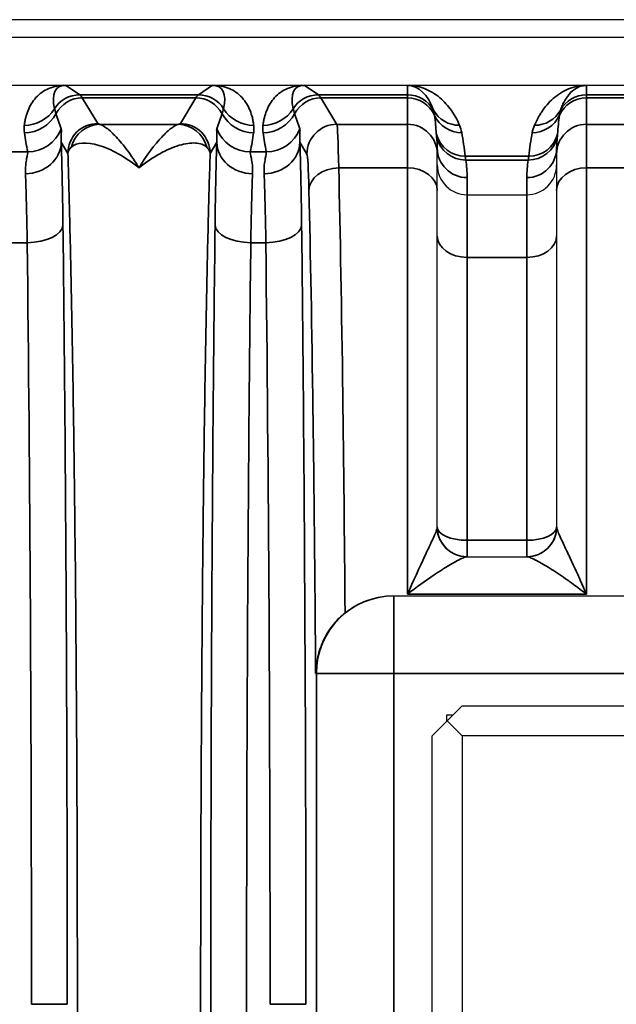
# Model space of a CAD drawing. Header units: millimetres. Extents: x 399 to 6233, y -1870 to 1602.
# Tile 649 of 656: x 5395 to 5405, y 751 to 768. Entities that reach past the tile are written whole.
import ezdxf

# ---------------------------------------------------------------- set-up
doc = ezdxf.new("R2010")
doc.units = ezdxf.units.MM
doc.layers.add('可見 (ISO)', color=7, linetype='Continuous', lineweight=25)
doc.layers.add('窄部可見 (ISO)', color=7, linetype='Continuous', lineweight=35)

msp = doc.modelspace()

# ---------------------------------------------------------------- linework, layer by layer
at = {"layer": '可見 (ISO)'}
for p, q in [((5439.386, 767.579), (5326.386, 767.579)), ((5435.136, 767.279), (5330.636, 767.279)), ((5330.636, 766.479), (5435.136, 766.479)), ((5402.136, 765.428), (5402.136, 765.326)), ((5402.136, 764.718), (5402.136, 765.326)), ((5404.136, 765.326), (5404.136, 765.428)), ((5404.136, 765.326), (5404.136, 764.718)), ((5402.136, 759.079), (5402.136, 764.718)), ((5402.636, 764.645), (5403.636, 764.645)), ((5404.136, 764.718), (5404.136, 759.079)), ((5402.63, 758.579), (5403.642, 758.579)), ((5401.398, 757.923), (5401.409, 757.923)), ((5401.409, 757.923), (5412.863, 757.923)), ((5402.302, 755.829), (5402.552, 756.079)), ((5402.552, 756.079), (5411.552, 756.079)), ((5402.292, 755.923), (5402.292, 755.819)), ((5402.396, 755.923), (5402.292, 755.923)), ((5402.052, 755.579), (5402.302, 755.829)), ((5402.292, 755.839), (5402.302, 755.829)), ((5402.552, 755.579), (5402.302, 755.829)), ((5402.052, 746.579), (5402.052, 755.579)), ((5402.552, 755.579), (5402.552, 746.579)), ((5411.552, 755.579), (5402.552, 755.579))]:
    msp.add_line(p, q, dxfattribs=at)
for centre, radius, start, end in [((5402.636, 759.079), 0.5, 180, 270), ((5403.636, 759.079), 0.5, 270, 0), ((5403.552, 761.579), 3, 240.9639, 240.9657), ((5403.552, 761.579), 3, 284.5681, 284.5686)]:
    msp.add_arc(centre, radius, start, end, dxfattribs=at)
msp.add_ellipse((5404.668, 766.478), major_axis=(0.0441, 0), ratio=0.011497, start_param=1.582178, end_param=2.38876, dxfattribs=at)
for points, knots in [([(5395.867, 766.479), (5395.874, 766.479), (5395.881, 766.479), (5395.888, 766.479), (5395.894, 766.479), (5395.899, 766.479), (5395.903, 766.479)], [0.00000000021, 0.00000000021, 0.00000000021, 0.00000000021, 0.00002113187, 0.00002113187, 0.00002113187, 0.0000394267, 0.0000394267, 0.0000394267, 0.0000394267]), ([(5398.369, 766.479), (5398.373, 766.479), (5398.378, 766.479), (5398.384, 766.479), (5398.39, 766.479), (5398.398, 766.479), (5398.405, 766.479)], [-0.00000491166, -0.00000491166, -0.00000491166, -0.00000491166, 0.00001268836, 0.00001268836, 0.00001268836, 0.00003478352, 0.00003478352, 0.00003478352, 0.00003478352]), ([(5399.867, 766.479), (5399.874, 766.479), (5399.881, 766.479), (5399.888, 766.479), (5399.894, 766.479), (5399.899, 766.479), (5399.903, 766.479)], [0.00000000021, 0.00000000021, 0.00000000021, 0.00000000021, 0.00002113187, 0.00002113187, 0.00002113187, 0.0000394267, 0.0000394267, 0.0000394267, 0.0000394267]), ([(5401.636, 766.479), (5401.64, 766.479), (5401.644, 766.479), (5401.648, 766.479), (5401.654, 766.479), (5401.661, 766.479), (5401.668, 766.479)], [-0.00000448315, -0.00000448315, -0.00000448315, -0.00000448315, 0.00000994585, 0.00000994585, 0.00000994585, 0.00003010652, 0.00003010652, 0.00003010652, 0.00003010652]), ([(5402.136, 765.144), (5402.136, 765.013), (5402.191, 764.883), (5402.283, 764.791), (5402.375, 764.699), (5402.504, 764.645), (5402.636, 764.645)], [-0.0000151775, -0.0000151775, -0.0000151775, -0.0000151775, 0.0003793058, 0.0003793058, 0.0003793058, 0.0007737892, 0.0007737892, 0.0007737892, 0.0007737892]), ([(5403.636, 764.645), (5403.768, 764.645), (5403.898, 764.699), (5403.99, 764.791), (5404.082, 764.883), (5404.136, 765.014), (5404.136, 765.144)], [0, 0, 0, 0, 0.0003907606, 0.0003907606, 0.0003907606, 0.0007815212, 0.0007815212, 0.0007815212, 0.0007815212]), ([(5400.59, 757.64), (5400.683, 757.714), (5400.79, 757.779), (5401.062, 757.891), (5401.235, 757.923), (5401.398, 757.923)], [-0.48595409, -0.48595409, -0.48595409, -0.48595409, -0.45043413, -0.45043413, -0.40161512, -0.40161512, -0.40161512, -0.40161512]), ([(5400.59, 757.64), (5400.521, 757.585), (5400.455, 757.521), (5400.328, 757.367), (5400.27, 757.275), (5400.182, 757.09), (5400.15, 756.997), (5400.108, 756.812), (5400.097, 756.72), (5400.096, 756.627), (5400.096, 756.625), (5400.096, 756.623)], [0.0000025, 0.0000025, 0.0000025, 0.0000025, 0.0273791, 0.0273791, 0.0597, 0.0597, 0.089653, 0.089653, 0.1184213, 0.1184213, 0.1189519, 0.1189519, 0.1189519, 0.1189519])]:
    msp.add_open_spline(points, degree=3, knots=knots, dxfattribs=at)
at = {"layer": '窄部可見 (ISO)'}
for p, q in [((5395.903, 766.479), (5396.142, 766.32)), ((5398.131, 766.32), (5398.369, 766.479)), ((5399.903, 766.479), (5400.142, 766.32)), ((5401.636, 766.32), (5401.636, 766.479)), ((5404.636, 766.479), (5404.636, 766.32)), ((5396.142, 766.32), (5398.131, 766.32)), ((5398.087, 766.268), (5396.186, 766.268)), ((5396.186, 766.268), (5396.444, 765.838)), ((5397.829, 765.838), (5398.087, 766.268)), ((5400.142, 766.32), (5401.636, 766.32)), ((5401.636, 766.268), (5400.186, 766.268)), ((5400.186, 766.268), (5400.451, 765.825)), ((5401.636, 766.32), (5401.636, 766.268)), ((5401.636, 765.825), (5401.636, 766.268)), ((5404.636, 766.32), (5405.636, 766.32)), ((5404.636, 766.268), (5404.636, 766.32)), ((5405.636, 766.268), (5404.636, 766.268)), ((5404.636, 766.268), (5404.636, 765.825)), ((5396.48, 765.825), (5397.793, 765.825)), ((5400.451, 765.825), (5401.636, 765.825)), ((5401.636, 765.825), (5401.636, 765.097)), ((5404.636, 765.825), (5405.636, 765.825)), ((5404.636, 765.097), (5404.636, 765.825)), ((5395.944, 765.338), (5395.832, 765.524)), ((5398.44, 765.524), (5398.329, 765.338)), ((5399.951, 765.326), (5399.832, 765.524)), ((5395.002, 765.363), (5395.27, 765.363)), ((5399.002, 765.363), (5399.27, 765.363)), ((5402.603, 765.291), (5403.67, 765.291)), ((5403.659, 765.227), (5402.613, 765.227)), ((5401.636, 765.097), (5400.484, 765.097)), ((5401.636, 765.097), (5401.636, 757.95)), ((5404.636, 757.95), (5404.636, 765.097)), ((5405.636, 765.097), (5404.636, 765.097)), ((5402.636, 764.932), (5402.636, 764.645)), ((5403.636, 764.645), (5403.636, 764.932)), ((5402.636, 763.594), (5402.636, 764.645)), ((5403.636, 764.645), (5403.636, 763.594)), ((5395.262, 763.841), (5395.01, 763.841)), ((5399.262, 763.841), (5399.01, 763.841)), ((5402.636, 763.594), (5403.636, 763.594)), ((5402.636, 758.854), (5402.636, 763.594)), ((5403.636, 763.594), (5403.636, 758.854)), ((5402.636, 758.854), (5403.636, 758.854)), ((5402.636, 758.579), (5402.636, 758.854)), ((5403.636, 758.579), (5403.636, 758.854)), ((5401.409, 757.923), (5401.409, 756.623)), ((5404.636, 757.95), (5401.636, 757.95)), ((5400.11, 756.623), (5400.096, 756.623)), ((5400.11, 745.534), (5400.11, 756.623)), ((5400.11, 756.623), (5401.409, 756.623)), ((5412.863, 756.623), (5401.409, 756.623)), ((5401.409, 756.623), (5401.409, 745.534)), ((5395.334, 751.079), (5395.934, 751.079)), ((5399.334, 751.079), (5399.934, 751.079))]:
    msp.add_line(p, q, dxfattribs=at)
for centre, major_axis, ratio, start_param, end_param in [((5396.417, 765.636), (0.641, -0.802), 0.399262, 2.832426, 3.839089), ((5397.856, 765.636), (-0.641, -0.802), 0.399262, 2.444096, 3.45076), ((5400.417, 765.636), (0.641, -0.802), 0.399262, 2.832426, 3.839089), ((5401.636, 765.667), (0, -0.811), 0.616376, 2.081653, 3.141593), ((5396.142, 765.82), (0.277, 0.416), 0.999683, 0.588111, 1.594775), ((5396.186, 765.769), (0.429, 0.257), 0.999172, 1.030857, 2.112865), ((5396.113, 666.286), (0, 100.043), 0.020838, 6.248286, 6.269226), ((5398.16, 666.286), (0, 100.043), 0.020838, 0.01396, 0.034899), ((5398.087, 765.769), (0.429, -0.257), 0.999172, 1.028727, 2.110736), ((5398.131, 765.82), (0.277, -0.416), 0.999683, 1.546818, 2.553481), ((5400.142, 765.82), (0.277, 0.416), 0.999683, 0.588111, 1.594775), ((5400.186, 765.769), (0.429, 0.257), 0.999172, 1.030857, 2.112865), ((5400.113, 666.286), (0, 100.043), 0.020838, 6.248286, 6.269226), ((5401.636, 765.82), (0.5, 0), 0.999903, 0.510856, 1.570796), ((5401.636, 765.769), (0.5, 0), 0.999391, 0.430108, 1.570796), ((5404.636, 765.769), (0.5, 0), 0.999391, 1.570796, 2.711485), ((5404.636, 765.82), (0.5, 0), 0.999903, 1.570796, 2.630736), ((5395.213, 766.407), (-0.595, 0.075), 0.998245, 1.696485, 2.702846), ((5395.215, 766.284), (-0.594, -0.083), 0.998238, 1.431986, 2.513646), ((5396.639, 765.013), (1.006, -2.097), 0.194686, 4.130256, 4.260833), ((5397.634, 765.013), (-1.006, -2.097), 0.194686, 2.022352, 2.15293), ((5399.058, 766.284), (-0.594, 0.083), 0.998238, 0.627947, 1.709607), ((5399.06, 766.407), (-0.595, -0.075), 0.998245, 0.438747, 1.445107), ((5399.213, 766.407), (0.595, -0.075), 0.998245, 4.838078, 5.844438), ((5399.215, 766.284), (0.594, 0.083), 0.998238, 4.573579, 5.655239), ((5400.639, 765.013), (1.006, -2.097), 0.194686, 4.130256, 4.260833), ((5402.509, 766.308), (-0.46, -0.197), 0.997957, 0.107065, 1.167568), ((5401.636, 765.16), (0, -1.961), 0.255034, 1.830009, 2.000904), ((5402.545, 766.185), (-0.492, -0.092), 0.998212, 0.245949, 1.386768), ((5403.727, 766.185), (0.492, -0.092), 0.998212, 4.896417, 6.037237), ((5403.764, 766.308), (0.46, -0.197), 0.997957, 5.115617, 6.17612), ((5404.636, 765.16), (0, -1.961), 0.255034, 4.282281, 4.453176), ((5396.48, 765.326), (0.093, 0.491), 0.982993, 0.191203, 1.520008), ((5397.793, 765.326), (-0.093, 0.491), 0.982993, 4.763177, 6.091983), ((5400.451, 765.326), (0.429, 0.257), 0.999172, 1.030857, 2.600922), ((5400.453, 763.295), (0.003, -2.532), 0.018707, 2.362393, 3.10415), ((5401.636, 765.326), (0.5, 0), 0.999391, 0, 1.570796), ((5404.636, 765.326), (-0.5, 0), 0.999391, 4.712389, 6.283185), ((5395.991, 764.93), (-0.587, 1.898), 0.297416, 1.071506, 1.249581), ((5395.27, 765.962), (-0.588, -0.12), 0.998201, 1.369933, 2.582126), ((5399.002, 765.962), (-0.588, 0.12), 0.998201, 0.559467, 1.77166), ((5398.281, 764.93), (0.587, 1.898), 0.297416, 5.033605, 5.211679), ((5399.991, 764.93), (-0.587, 1.898), 0.297416, 1.071506, 1.249581), ((5399.27, 765.962), (0.588, 0.12), 0.998201, 4.511525, 5.723718), ((5402.603, 765.79), (-0.497, -0.054), 0.998252, 0.151951, 1.463611), ((5401.636, 765.428), (0, -0.876), 0.570857, 1.570796, 1.786892), ((5402.613, 765.723), (-0.494, -0.079), 0.99169, 0.058198, 1.413837), ((5402.084, 765.057), (-0.126, 1.734), 0.309252, 4.825328, 5.06132), ((5403.659, 765.723), (0.494, -0.079), 0.99169, 4.869348, 6.224987), ((5404.188, 765.057), (0.126, 1.734), 0.309252, 1.221866, 1.457857), ((5403.67, 765.79), (0.497, -0.054), 0.998252, 4.819575, 6.131234), ((5404.636, 765.428), (0, -0.876), 0.570857, 4.496293, 4.712389), ((5395.232, 765.524), (0.6, 0.023), 0.876399, 4.678969, 6.239685), ((5395.806, 762.847), (0.007, -3.096), 0.02085, 2.000085, 2.615317), ((5396.948, 765.324), (1.005, -0.004), 0.337804, 2.79924, 3.112734), ((5398.466, 762.847), (-0.007, -3.096), 0.02085, 3.667868, 4.283101), ((5399.04, 765.524), (-0.6, 0.023), 0.876399, 0.0435, 1.604216), ((5399.232, 765.524), (0.6, 0.023), 0.876399, 4.678969, 6.239685), ((5399.806, 762.847), (0.007, -3.096), 0.02085, 2.000085, 2.615317), ((5399.953, 763.217), (-0.003, 2.11), 0.022449, 5.503973, 6.245732), ((5402.636, 765.428), (-0.5, 0), 0.991894, 0, 1.570796), ((5403.636, 765.428), (0.5, 0), 0.991894, 4.712389, 6.283185), ((5402.131, 765.006), (-0.052, 0.974), 0.515671, 4.608661, 4.913273), ((5404.141, 765.006), (0.052, 0.974), 0.515671, 1.369912, 1.674524), ((5395.206, 762.767), (-0.007, 2.58), 0.02502, 5.141663, 5.756891), ((5399.066, 762.767), (0.007, 2.58), 0.02502, 0.526295, 1.141522), ((5399.206, 762.767), (-0.007, 2.58), 0.02502, 5.141663, 5.756891), ((5400.484, 764.718), (-0.5, -0.012), 0.756341, 4.694068, 6.251166), ((5401.636, 764.718), (0.5, 0), 0.756436, 0, 1.570796), ((5404.636, 764.718), (-0.5, 0), 0.756436, 4.712389, 6.283185), ((5395.262, 764.136), (0.6, 0.007), 0.49083, 4.706597, 6.259146), ((5399.01, 764.136), (-0.6, 0.007), 0.49083, 0.024039, 1.576589), ((5399.262, 764.136), (0.6, 0.007), 0.49083, 4.706597, 6.259146), ((5402.636, 763.956), (-0.5, 0), 0.722416, 0, 1.570796), ((5403.636, 763.956), (0.5, 0), 0.722416, 4.712389, 6.283185), ((5394.776, 751.079), (0, 26), 0.02143, 4.712389, 5.225461), ((5398.776, 751.079), (0, 26), 0.02143, 4.712389, 5.225461), ((5402.63, 759.079), (0, -0.5), 0.995128, 4.760791, 6.283185), ((5402.636, 759.079), (-0.5, 0), 0.448818, 0, 1.570796), ((5403.636, 759.079), (0.5, 0), 0.448818, 4.712389, 6.283185), ((5403.642, 759.079), (0, -0.5), 0.995128, 0, 1.522394), ((5401.409, 756.623), (0, 1.3), 0.999781, 0, 1.570796)]:
    msp.add_ellipse(centre, major_axis=major_axis, ratio=ratio, start_param=start_param, end_param=end_param, dxfattribs=at)
for points, knots in [([(5395.213, 765.808), (5395.215, 765.831), (5395.219, 765.854), (5395.223, 765.875), (5395.227, 765.896), (5395.231, 765.917), (5395.237, 765.937), (5395.247, 765.978), (5395.26, 766.018), (5395.276, 766.057), (5395.308, 766.137), (5395.353, 766.211), (5395.409, 766.273), (5395.469, 766.338), (5395.542, 766.39), (5395.623, 766.425), (5395.667, 766.444), (5395.712, 766.457), (5395.759, 766.466), (5395.795, 766.473), (5395.831, 766.477), (5395.867, 766.479)], [5.2774615, 5.2774615, 5.2774615, 5.2774615, 5.3361469, 5.3361469, 5.3361469, 5.3948827, 5.3948827, 5.3948827, 5.5128985, 5.5128985, 5.5128985, 5.7541006, 5.7541006, 5.7541006, 6.0094082, 6.0094082, 6.0094082, 6.1463346, 6.1463346, 6.1463346, 6.2510171, 6.2510171, 6.2510171, 6.2510171]), ([(5398.405, 766.479), (5398.441, 766.477), (5398.478, 766.473), (5398.513, 766.466), (5398.56, 766.457), (5398.606, 766.444), (5398.649, 766.425), (5398.73, 766.39), (5398.803, 766.338), (5398.863, 766.273), (5398.92, 766.211), (5398.964, 766.137), (5398.997, 766.057), (5399.012, 766.018), (5399.025, 765.978), (5399.036, 765.937), (5399.041, 765.917), (5399.045, 765.896), (5399.049, 765.875), (5399.053, 765.854), (5399.057, 765.831), (5399.06, 765.808)], [0.0321682, 0.0321682, 0.0321682, 0.0321682, 0.1368507, 0.1368507, 0.1368507, 0.2737771, 0.2737771, 0.2737771, 0.5290847, 0.5290847, 0.5290847, 0.7702868, 0.7702868, 0.7702868, 0.8883026, 0.8883026, 0.8883026, 0.9470384, 0.9470384, 0.9470384, 1.0057239, 1.0057239, 1.0057239, 1.0057239]), ([(5399.213, 765.808), (5399.215, 765.831), (5399.219, 765.854), (5399.223, 765.875), (5399.227, 765.896), (5399.231, 765.917), (5399.237, 765.937), (5399.247, 765.978), (5399.26, 766.018), (5399.276, 766.057), (5399.308, 766.137), (5399.353, 766.211), (5399.409, 766.273), (5399.469, 766.338), (5399.542, 766.39), (5399.623, 766.425), (5399.667, 766.444), (5399.712, 766.457), (5399.759, 766.466), (5399.795, 766.473), (5399.831, 766.477), (5399.867, 766.479)], [2.1358688, 2.1358688, 2.1358688, 2.1358688, 2.1945542, 2.1945542, 2.1945542, 2.25329, 2.25329, 2.25329, 2.3713058, 2.3713058, 2.3713058, 2.612508, 2.612508, 2.612508, 2.8678155, 2.8678155, 2.8678155, 3.004742, 3.004742, 3.004742, 3.1094244, 3.1094244, 3.1094244, 3.1094244]), ([(5401.668, 766.479), (5401.704, 766.477), (5401.742, 766.473), (5401.78, 766.466), (5401.827, 766.457), (5401.876, 766.443), (5401.924, 766.424), (5402.013, 766.389), (5402.1, 766.336), (5402.177, 766.271), (5402.251, 766.209), (5402.316, 766.135), (5402.371, 766.058), (5402.384, 766.039), (5402.397, 766.019), (5402.409, 766), (5402.422, 765.98), (5402.433, 765.961), (5402.444, 765.94), (5402.467, 765.9), (5402.489, 765.856), (5402.509, 765.809)], [0.031698, 0.031698, 0.031698, 0.031698, 0.145623, 0.145623, 0.145623, 0.288633, 0.288633, 0.288633, 0.554131, 0.554131, 0.554131, 0.807131, 0.807131, 0.807131, 0.869915, 0.869915, 0.869915, 0.932859, 0.932859, 0.932859, 1.05994, 1.05994, 1.05994, 1.05994]), ([(5403.764, 765.809), (5403.784, 765.857), (5403.807, 765.903), (5403.831, 765.945), (5403.842, 765.966), (5403.854, 765.986), (5403.867, 766.006), (5403.879, 766.025), (5403.893, 766.045), (5403.907, 766.065), (5403.963, 766.143), (5404.03, 766.218), (5404.107, 766.28), (5404.188, 766.346), (5404.278, 766.399), (5404.37, 766.432), (5404.42, 766.45), (5404.471, 766.463), (5404.52, 766.47), (5404.548, 766.475), (5404.577, 766.478), (5404.605, 766.479)], [2.081653, 2.081653, 2.081653, 2.081653, 2.212959, 2.212959, 2.212959, 2.277762, 2.277762, 2.277762, 2.34229, 2.34229, 2.34229, 2.601786, 2.601786, 2.601786, 2.87472, 2.87472, 2.87472, 3.022946, 3.022946, 3.022946, 3.109895, 3.109895, 3.109895, 3.109895]), ([(5404.636, 766.479), (5404.617, 766.479), (5404.598, 766.477), (5404.578, 766.473), (5404.553, 766.468), (5404.528, 766.461), (5404.503, 766.449), (5404.457, 766.429), (5404.412, 766.396), (5404.371, 766.356), (5404.333, 766.317), (5404.299, 766.27), (5404.271, 766.222), (5404.264, 766.21), (5404.258, 766.198), (5404.251, 766.185), (5404.245, 766.173), (5404.239, 766.161), (5404.233, 766.148), (5404.221, 766.122), (5404.21, 766.094), (5404.2, 766.064)], [3.141593, 3.141593, 3.141593, 3.141593, 3.26031, 3.26031, 3.26031, 3.4074, 3.4074, 3.4074, 3.679936, 3.679936, 3.679936, 3.940053, 3.940053, 3.940053, 4.004794, 4.004794, 4.004794, 4.069815, 4.069815, 4.069815, 4.201533, 4.201533, 4.201533, 4.201533]), ([(5395.719, 766.087), (5395.722, 766.075), (5395.725, 766.063), (5395.729, 766.05), (5395.734, 766.035), (5395.739, 766.02), (5395.744, 766.003)], [0, 0, 0, 0, 0.001000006, 0.001000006, 0.001000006, 0.00208995, 0.00208995, 0.00208995, 0.00208995]), ([(5398.528, 766.003), (5398.533, 766.018), (5398.538, 766.033), (5398.542, 766.046), (5398.546, 766.061), (5398.55, 766.074), (5398.553, 766.087)], [0, 0, 0, 0, 0.001000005, 0.001000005, 0.001000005, 0.002089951, 0.002089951, 0.002089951, 0.002089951]), ([(5399.719, 766.087), (5399.722, 766.075), (5399.725, 766.063), (5399.729, 766.05), (5399.734, 766.035), (5399.739, 766.02), (5399.744, 766.003)], [0, 0, 0, 0, 0.001000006, 0.001000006, 0.001000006, 0.00208995, 0.00208995, 0.00208995, 0.00208995]), ([(5402.091, 765.977), (5402.089, 765.993), (5402.087, 766.007), (5402.084, 766.021), (5402.081, 766.037), (5402.077, 766.051), (5402.072, 766.064)], [0, 0, 0, 0, 0.001000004, 0.001000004, 0.001000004, 0.00208903, 0.00208903, 0.00208903, 0.00208903]), ([(5404.2, 766.064), (5404.196, 766.052), (5404.192, 766.039), (5404.189, 766.025), (5404.186, 766.01), (5404.184, 765.994), (5404.182, 765.977)], [0, 0, 0, 0, 0.001000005, 0.001000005, 0.001000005, 0.002089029, 0.002089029, 0.002089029, 0.002089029]), ([(5395.944, 765.338), (5395.944, 765.469), (5395.998, 765.599), (5396.09, 765.692), (5396.183, 765.784), (5396.313, 765.838), (5396.444, 765.838)], [0, 0, 0, 0, 0.5, 0.5, 0.5, 1, 1, 1, 1]), ([(5396.48, 765.825), (5396.507, 765.819), (5396.546, 765.797), (5396.594, 765.762), (5396.641, 765.726), (5396.696, 765.675), (5396.754, 765.613), (5396.813, 765.551), (5396.875, 765.476), (5396.939, 765.39), (5397.003, 765.304), (5397.07, 765.205), (5397.136, 765.097)], [0, 0, 0, 0, 0.000534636, 0.000534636, 0.000534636, 0.001069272, 0.001069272, 0.001069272, 0.001603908, 0.001603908, 0.001603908, 0.002138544, 0.002138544, 0.002138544, 0.002138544]), ([(5397.136, 765.097), (5397.269, 765.315), (5397.401, 765.488), (5397.577, 765.675), (5397.632, 765.726), (5397.726, 765.797), (5397.766, 765.819), (5397.793, 765.825)], [-0.000011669, -0.000011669, -0.000011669, -0.000011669, 0.001066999, 0.001066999, 0.001606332, 0.001606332, 0.002145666, 0.002145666, 0.002145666, 0.002145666]), ([(5397.829, 765.838), (5397.96, 765.838), (5398.09, 765.784), (5398.182, 765.692), (5398.275, 765.599), (5398.329, 765.469), (5398.329, 765.338)], [0, 0, 0, 0, 0.5, 0.5, 0.5, 1, 1, 1, 1]), ([(5395.832, 765.752), (5395.836, 765.741), (5395.835, 765.716), (5395.833, 765.679), (5395.833, 765.678), (5395.833, 765.677), (5395.833, 765.676), (5395.831, 765.639), (5395.827, 765.589), (5395.832, 765.524)], [0, 0, 0, 0, 0.000774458, 0.000774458, 0.000774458, 0.000793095, 0.000793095, 0.000793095, 0.001548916, 0.001548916, 0.001548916, 0.001548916]), ([(5398.44, 765.524), (5398.445, 765.589), (5398.442, 765.639), (5398.439, 765.677), (5398.439, 765.677), (5398.439, 765.678), (5398.439, 765.679), (5398.437, 765.716), (5398.436, 765.741), (5398.44, 765.752)], [0, 0, 0, 0, 0.000759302, 0.000759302, 0.000759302, 0.000774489, 0.000774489, 0.000774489, 0.001548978, 0.001548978, 0.001548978, 0.001548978]), ([(5399.832, 765.752), (5399.836, 765.741), (5399.835, 765.716), (5399.833, 765.679), (5399.833, 765.678), (5399.833, 765.677), (5399.833, 765.676), (5399.831, 765.639), (5399.827, 765.589), (5399.832, 765.524)], [0, 0, 0, 0, 0.000774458, 0.000774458, 0.000774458, 0.000793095, 0.000793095, 0.000793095, 0.001548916, 0.001548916, 0.001548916, 0.001548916]), ([(5402.125, 765.616), (5402.123, 765.626), (5402.122, 765.636), (5402.121, 765.644), (5402.12, 765.651), (5402.12, 765.657), (5402.119, 765.662)], [0, 0, 0, 0, 0.0003830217, 0.0003830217, 0.0003830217, 0.0007195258, 0.0007195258, 0.0007195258, 0.0007195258]), ([(5404.153, 765.662), (5404.153, 765.657), (5404.152, 765.651), (5404.151, 765.644), (5404.15, 765.636), (5404.149, 765.626), (5404.148, 765.616)], [0, 0, 0, 0, 0.0003365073, 0.0003365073, 0.0003365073, 0.0007195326, 0.0007195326, 0.0007195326, 0.0007195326]), ([(5397.136, 765.097), (5396.901, 765.285), (5396.668, 765.413), (5396.465, 765.473), (5396.261, 765.534), (5396.09, 765.525), (5396.002, 765.442)], [-0.00001122, -0.00001122, -0.00001122, -0.00001122, 0.001104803, 0.001104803, 0.001104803, 0.002220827, 0.002220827, 0.002220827, 0.002220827]), ([(5398.27, 765.442), (5398.226, 765.484), (5398.161, 765.507), (5398.082, 765.512), (5398.003, 765.517), (5397.909, 765.504), (5397.808, 765.474), (5397.607, 765.414), (5397.372, 765.285), (5397.136, 765.097)], [0, 0, 0, 0, 0.000558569, 0.000558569, 0.000558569, 0.001117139, 0.001117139, 0.001117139, 0.002234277, 0.002234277, 0.002234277, 0.002234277]), ([(5398.329, 765.338), (5398.328, 765.339), (5398.328, 765.342), (5398.328, 765.344), (5398.328, 765.346), (5398.327, 765.349), (5398.327, 765.351), (5398.326, 765.355), (5398.325, 765.36), (5398.324, 765.364), (5398.321, 765.373), (5398.317, 765.381), (5398.312, 765.39), (5398.305, 765.403), (5398.296, 765.416), (5398.284, 765.429), (5398.279, 765.433), (5398.275, 765.438), (5398.27, 765.442)], [-0.00000006, -0.00000006, -0.00000006, -0.00000006, 0.0000257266, 0.0000257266, 0.0000257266, 0.0000544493, 0.0000544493, 0.0000544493, 0.000111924, 0.000111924, 0.000111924, 0.0002271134, 0.0002271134, 0.0002271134, 0.0003995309, 0.0003995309, 0.0003995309, 0.0004594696, 0.0004594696, 0.0004594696, 0.0004594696]), ([(5395.232, 764.998), (5395.228, 765.106), (5395.241, 765.189), (5395.264, 765.312), (5395.273, 765.35), (5395.27, 765.363)], [0, 0, 0, 0, 0.000661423, 0.000661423, 0.001322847, 0.001322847, 0.001322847, 0.001322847]), ([(5395.944, 736.819), (5395.955, 737.166), (5395.965, 737.539), (5395.975, 737.928), (5395.976, 737.991), (5395.978, 738.055), (5395.979, 738.121), (5395.991, 738.585), (5396.001, 739.081), (5396.011, 739.599), (5396.021, 740.118), (5396.03, 740.662), (5396.038, 741.232), (5396.047, 741.801), (5396.054, 742.399), (5396.061, 743.015), (5396.064, 743.276), (5396.067, 743.54), (5396.07, 743.807), (5396.073, 744.171), (5396.076, 744.54), (5396.079, 744.916), (5396.085, 745.567), (5396.089, 746.237), (5396.093, 746.922), (5396.1, 748.292), (5396.103, 749.678), (5396.103, 751.079), (5396.103, 752.48), (5396.1, 753.865), (5396.093, 755.236), (5396.087, 756.316), (5396.079, 757.355), (5396.07, 758.351), (5396.067, 758.618), (5396.064, 758.882), (5396.061, 759.142), (5396.054, 759.759), (5396.047, 760.356), (5396.038, 760.926), (5396.03, 761.495), (5396.021, 762.039), (5396.011, 762.558), (5396.001, 763.077), (5395.991, 763.573), (5395.979, 764.037), (5395.978, 764.102), (5395.976, 764.166), (5395.975, 764.23), (5395.965, 764.618), (5395.955, 764.991), (5395.944, 765.338)], [0.0267397, 0.0267397, 0.0267397, 0.0267397, 0.0775919, 0.0775919, 0.0775919, 0.0858976, 0.0858976, 0.0858976, 0.1450554, 0.1450554, 0.1450554, 0.2042133, 0.2042133, 0.2042133, 0.2633711, 0.2633711, 0.2633711, 0.2884173, 0.2884173, 0.2884173, 0.322529, 0.322529, 0.322529, 0.3816868, 0.3816868, 0.3816868, 0.5, 0.5, 0.5, 0.6183182, 0.6183182, 0.6183182, 0.7115983, 0.7115983, 0.7115983, 0.7366339, 0.7366339, 0.7366339, 0.7957918, 0.7957918, 0.7957918, 0.8549496, 0.8549496, 0.8549496, 0.9141075, 0.9141075, 0.9141075, 0.9224155, 0.9224155, 0.9224155, 0.9732653, 0.9732653, 0.9732653, 0.9732653]), ([(5398.329, 765.338), (5398.318, 764.992), (5398.307, 764.618), (5398.298, 764.23), (5398.296, 764.166), (5398.295, 764.102), (5398.293, 764.037), (5398.282, 763.573), (5398.271, 763.077), (5398.261, 762.558), (5398.252, 762.039), (5398.242, 761.495), (5398.234, 760.926), (5398.226, 760.356), (5398.218, 759.759), (5398.211, 759.143), (5398.208, 758.882), (5398.205, 758.618), (5398.203, 758.351), (5398.199, 757.987), (5398.196, 757.617), (5398.193, 757.242), (5398.188, 756.59), (5398.183, 755.92), (5398.18, 755.235), (5398.172, 753.866), (5398.169, 752.48), (5398.169, 751.079), (5398.169, 749.678), (5398.172, 748.292), (5398.18, 746.922), (5398.185, 745.842), (5398.193, 744.802), (5398.203, 743.807), (5398.205, 743.54), (5398.208, 743.276), (5398.211, 743.015), (5398.218, 742.399), (5398.226, 741.801), (5398.234, 741.232), (5398.242, 740.662), (5398.252, 740.118), (5398.261, 739.6), (5398.271, 739.081), (5398.282, 738.585), (5398.293, 738.121), (5398.295, 738.055), (5398.296, 737.991), (5398.298, 737.928), (5398.307, 737.539), (5398.318, 737.166), (5398.329, 736.819)], [0.0267397, 0.0267397, 0.0267397, 0.0267397, 0.0775919, 0.0775919, 0.0775919, 0.0858976, 0.0858976, 0.0858976, 0.1450554, 0.1450554, 0.1450554, 0.2042133, 0.2042133, 0.2042133, 0.2633711, 0.2633711, 0.2633711, 0.2884173, 0.2884173, 0.2884173, 0.322529, 0.322529, 0.322529, 0.3816868, 0.3816868, 0.3816868, 0.5, 0.5, 0.5, 0.6183182, 0.6183182, 0.6183182, 0.7115983, 0.7115983, 0.7115983, 0.7366339, 0.7366339, 0.7366339, 0.7957918, 0.7957918, 0.7957918, 0.8549496, 0.8549496, 0.8549496, 0.9141075, 0.9141075, 0.9141075, 0.9224155, 0.9224155, 0.9224155, 0.9732653, 0.9732653, 0.9732653, 0.9732653]), ([(5399.002, 765.363), (5398.999, 765.35), (5399.008, 765.313), (5399.031, 765.191), (5399.045, 765.106), (5399.04, 764.998)], [0, 0, 0, 0, 0.000661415, 0.000661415, 0.001322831, 0.001322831, 0.001322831, 0.001322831]), ([(5399.232, 764.998), (5399.228, 765.106), (5399.241, 765.189), (5399.264, 765.312), (5399.273, 765.35), (5399.27, 765.363)], [0, 0, 0, 0, 0.000661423, 0.000661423, 0.001322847, 0.001322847, 0.001322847, 0.001322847]), ([(5402.603, 765.291), (5402.603, 765.285), (5402.605, 765.277), (5402.606, 765.267), (5402.608, 765.256), (5402.61, 765.243), (5402.613, 765.227)], [0, 0, 0, 0, 0.0003206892, 0.0003206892, 0.0003206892, 0.0006862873, 0.0006862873, 0.0006862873, 0.0006862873]), ([(5403.659, 765.227), (5403.662, 765.243), (5403.664, 765.256), (5403.666, 765.267), (5403.668, 765.277), (5403.669, 765.285), (5403.67, 765.291)], [0, 0, 0, 0, 0.0003655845, 0.0003655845, 0.0003655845, 0.0006862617, 0.0006862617, 0.0006862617, 0.0006862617]), ([(5400.484, 765.097), (5400.509, 764), (5400.533, 762.71), (5400.552, 761.29), (5400.567, 760.141), (5400.58, 758.908), (5400.59, 757.64)], [5.4253389, 5.4253389, 5.4253389, 5.4253389, 5.6994911, 5.6994911, 5.6994911, 5.9212639, 5.9212639, 5.9212639, 5.9212639]), ([(5400.096, 756.623), (5400.086, 758.154), (5400.071, 759.646), (5400.052, 761.014), (5400.033, 762.398), (5400.01, 763.653), (5399.984, 764.718)], [0.3125516, 0.3125516, 0.3125516, 0.3125516, 0.583573, 0.583573, 0.583573, 0.8578464, 0.8578464, 0.8578464, 0.8578464]), ([(5395.862, 764.136), (5395.885, 762.154), (5395.903, 760.028), (5395.915, 757.828), (5395.927, 755.628), (5395.934, 753.353), (5395.934, 751.079)], [5.7701132, 5.7701132, 5.7701132, 5.7701132, 6.0266493, 6.0266493, 6.0266493, 6.2831853, 6.2831853, 6.2831853, 6.2831853]), ([(5398.411, 738.022), (5398.387, 740.004), (5398.369, 742.129), (5398.357, 744.33), (5398.345, 746.53), (5398.339, 748.804), (5398.339, 751.079), (5398.339, 753.353), (5398.345, 755.628), (5398.357, 757.828), (5398.369, 760.028), (5398.387, 762.154), (5398.411, 764.136)], [2.628521, 2.628521, 2.628521, 2.628521, 2.885057, 2.885057, 2.885057, 3.141593, 3.141593, 3.141593, 3.398129, 3.398129, 3.398129, 3.654665, 3.654665, 3.654665, 3.654665]), ([(5399.862, 764.136), (5399.885, 762.154), (5399.903, 760.028), (5399.915, 757.828), (5399.927, 755.628), (5399.934, 753.353), (5399.934, 751.079)], [5.7701132, 5.7701132, 5.7701132, 5.7701132, 6.0266493, 6.0266493, 6.0266493, 6.2831853, 6.2831853, 6.2831853, 6.2831853]), ([(5399.01, 763.841), (5398.987, 761.904), (5398.969, 759.826), (5398.945, 755.525), (5398.939, 753.302), (5398.939, 748.855), (5398.945, 746.632), (5398.969, 742.331), (5398.987, 740.254), (5399.01, 738.317)], [2.628521, 2.628521, 2.628521, 2.628521, 2.885057, 2.885057, 3.141593, 3.141593, 3.398129, 3.398129, 3.654665, 3.654665, 3.654665, 3.654665]), ([(5401.636, 757.95), (5401.736, 758.179), (5401.836, 758.398), (5401.927, 758.592), (5401.932, 758.603), (5401.937, 758.613), (5401.942, 758.624), (5401.982, 758.709), (5402.02, 758.79), (5402.053, 758.861), (5402.057, 758.87), (5402.061, 758.878), (5402.065, 758.887), (5402.081, 758.923), (5402.096, 758.957), (5402.109, 758.986), (5402.12, 759.013), (5402.129, 759.037), (5402.133, 759.055)], [-0.000007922, -0.000007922, -0.000007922, -0.000007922, 0.000792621, 0.000792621, 0.000792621, 0.000836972, 0.000836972, 0.000836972, 0.001192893, 0.001192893, 0.001192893, 0.001236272, 0.001236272, 0.001236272, 0.001422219, 0.001422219, 0.001422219, 0.001593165, 0.001593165, 0.001593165, 0.001593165]), ([(5404.139, 759.055), (5404.144, 759.037), (5404.153, 759.013), (5404.164, 758.986), (5404.176, 758.956), (5404.191, 758.923), (5404.208, 758.887), (5404.211, 758.878), (5404.215, 758.87), (5404.219, 758.861), (5404.253, 758.789), (5404.291, 758.708), (5404.33, 758.624), (5404.335, 758.613), (5404.34, 758.602), (5404.346, 758.592), (5404.368, 758.543), (5404.392, 758.493), (5404.415, 758.442), (5404.436, 758.397), (5404.457, 758.351), (5404.479, 758.304), (5404.494, 758.271), (5404.509, 758.237), (5404.524, 758.203), (5404.543, 758.162), (5404.561, 758.12), (5404.58, 758.078), (5404.599, 758.036), (5404.617, 757.993), (5404.636, 757.95)], [0, 0, 0, 0, 0.000170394, 0.000170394, 0.000170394, 0.00035746, 0.00035746, 0.00035746, 0.000401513, 0.000401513, 0.000401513, 0.000758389, 0.000758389, 0.000758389, 0.000803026, 0.000803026, 0.000803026, 0.001003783, 0.001003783, 0.001003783, 0.001179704, 0.001179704, 0.001179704, 0.001304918, 0.001304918, 0.001304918, 0.001455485, 0.001455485, 0.001455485, 0.001606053, 0.001606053, 0.001606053, 0.001606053]), ([(5402.63, 758.579), (5402.621, 758.579), (5402.604, 758.574), (5402.581, 758.564), (5402.557, 758.555), (5402.527, 758.541), (5402.493, 758.524), (5402.487, 758.521), (5402.481, 758.518), (5402.474, 758.514), (5402.438, 758.495), (5402.397, 758.473), (5402.355, 758.448), (5402.32, 758.428), (5402.284, 758.406), (5402.248, 758.384), (5402.239, 758.378), (5402.23, 758.373), (5402.222, 758.367), (5402.176, 758.338), (5402.129, 758.307), (5402.081, 758.275), (5401.938, 758.179), (5401.786, 758.068), (5401.636, 757.95)], [0, 0, 0, 0, 0.000175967, 0.000175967, 0.000175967, 0.000359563, 0.000359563, 0.000359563, 0.000393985, 0.000393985, 0.000393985, 0.000590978, 0.000590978, 0.000590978, 0.000749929, 0.000749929, 0.000749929, 0.000787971, 0.000787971, 0.000787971, 0.000984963, 0.000984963, 0.000984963, 0.001575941, 0.001575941, 0.001575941, 0.001575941]), ([(5404.636, 757.95), (5404.561, 758.009), (5404.486, 758.066), (5404.412, 758.12), (5404.387, 758.138), (5404.362, 758.156), (5404.338, 758.174), (5404.332, 758.178), (5404.327, 758.182), (5404.321, 758.186), (5404.228, 758.251), (5404.137, 758.312), (5404.051, 758.367), (5404.042, 758.372), (5404.033, 758.378), (5404.025, 758.383), (5403.943, 758.434), (5403.865, 758.48), (5403.798, 758.514), (5403.791, 758.518), (5403.785, 758.521), (5403.779, 758.524), (5403.746, 758.541), (5403.716, 758.555), (5403.692, 758.564), (5403.668, 758.574), (5403.651, 758.579), (5403.642, 758.579)], [-0.000006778, -0.000006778, -0.000006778, -0.000006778, 0.000287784, 0.000287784, 0.000287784, 0.000385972, 0.000385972, 0.000385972, 0.000408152, 0.000408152, 0.000408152, 0.000778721, 0.000778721, 0.000778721, 0.000816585, 0.000816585, 0.000816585, 0.001171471, 0.001171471, 0.001171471, 0.001205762, 0.001205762, 0.001205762, 0.001389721, 0.001389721, 0.001389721, 0.00156422, 0.00156422, 0.00156422, 0.00156422])]:
    msp.add_open_spline(points, degree=3, knots=knots, dxfattribs=at)
for points in [[(5395.215, 765.685), (5395.209, 765.726), (5395.207, 765.767), (5395.213, 765.808)], [(5396.444, 765.838), (5396.446, 765.834), (5396.458, 765.83), (5396.48, 765.825)], [(5397.793, 765.825), (5397.815, 765.83), (5397.826, 765.834), (5397.829, 765.838)], [(5399.06, 765.808), (5399.065, 765.767), (5399.064, 765.726), (5399.058, 765.685)], [(5399.215, 765.685), (5399.209, 765.726), (5399.207, 765.767), (5399.213, 765.808)], [(5402.509, 765.809), (5402.526, 765.768), (5402.537, 765.727), (5402.545, 765.686)], [(5403.727, 765.686), (5403.735, 765.727), (5403.746, 765.768), (5403.764, 765.809)], [(5402.133, 759.055), (5402.135, 759.063), (5402.136, 759.071), (5402.136, 759.079)], [(5404.136, 759.079), (5404.136, 759.071), (5404.137, 759.063), (5404.139, 759.055)]]:
    msp.add_open_spline(points, degree=3, dxfattribs=at)

doc.saveas('drawing.dxf')
